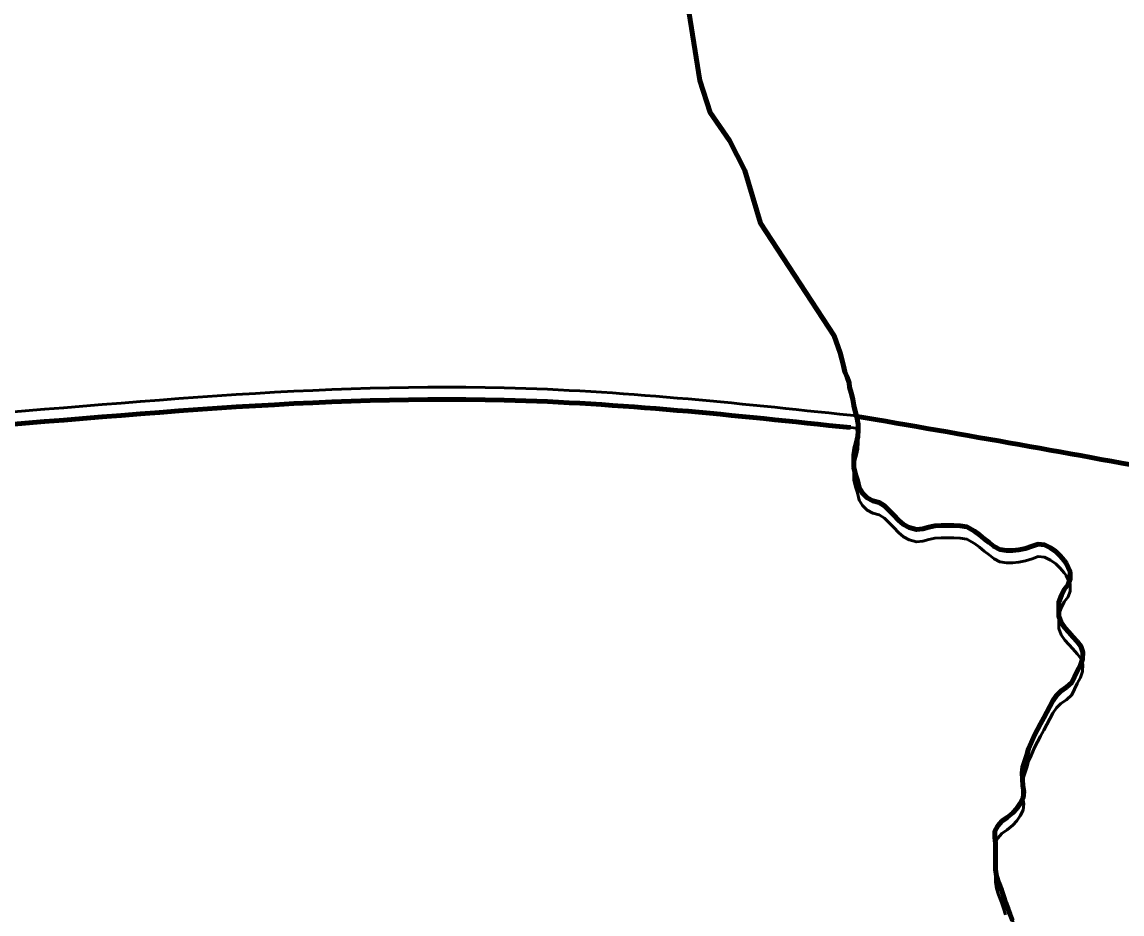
# Model space of a CAD drawing. Extents: x -1643653 to 4543381, y 1624270 to 13878484.
# Drawn here: x 737098 to 739428, y 8966367 to 8968257 of the extents above; entities that cross this region are included whole.
import ezdxf

# ---------------------------------------------------------------- set-up
doc = ezdxf.new("R2010")
doc.units = 0
doc.header["$LTSCALE"] = 200
for name, color, linetype, lineweight in [('1', 7, 'Continuous', 13), ('24', 7, 'Continuous', 25), ('26', 7, 'Continuous', 106), ('27', 7, 'Continuous', 53), ('28', 7, 'Continuous', 53), ('29', 7, 'Continuous', 13), ('53', 7, 'Continuous', 106)]:
    doc.layers.add(name, color=color, linetype=linetype, lineweight=lineweight)

msp = doc.modelspace()

# ---------------------------------------------------------------- linework, layer by layer
at = {"layer": '1', "lineweight": 25}
msp.add_spline([(814781, 9009175.5), (814787.2, 9009173.4), (814796.9, 9009173.4), (814799.4, 9009172.4), (814805.1, 9009174.5), (814805.6, 9009176.5), (814811.7, 9009179.5), (814811.7, 9009179.5), (814801.5, 9009181), (814790.7, 9009181.5), (814784.1, 9009183.1), (814777.4, 9009185.1), (814778.4, 9009175.5)], degree=3, dxfattribs=at)
at = {"layer": '24', "lineweight": 53}
for points in [[(738500, 8968342), (738533.5, 8968133), (738555.2, 8968065.6), (738596.3, 8968005.9), (738628.6, 8967942.3), (738661.9, 8967831), (738818, 8967592.6), (738830.4, 8967556.3)], [(738830.4, 8967556.3), (738834.2, 8967542.6), (738837.7, 8967529), (738840.7, 8967516.2), (738845.7, 8967504.7), (738849.9, 8967492.5), (738850.3, 8967483.6), (738854.3, 8967471.6), (738857.7, 8967458), (738859.7, 8967445.1), (738862.7, 8967432.6), (738865.9, 8967420), (738868.8, 8967405.2), (738868.9, 8967391.8), (738868.2, 8967379), (738865.1, 8967366.3), (738862, 8967353.6), (738859.3, 8967339.4), (738859.3, 8967326.5), (738859.7, 8967313.1), (738863.5, 8967298.8), (738867.7, 8967286), (738870.9, 8967270.3), (738877.9, 8967259.2), (738887.8, 8967249.3), (738899.7, 8967242.8), (738913.1, 8967239.5), (738924.4, 8967232.4), (738934.7, 8967222.3), (738944.1, 8967212.4), (738954.2, 8967202), (738965.1, 8967192.5), (738977.1, 8967186.1), (738992.3, 8967182), (739005.7, 8967183.8), (739018.2, 8967186.9), (739031.3, 8967189.7), (739044.9, 8967190.6), (739058.1, 8967190.6), (739071.4, 8967190.6), (739084.6, 8967190), (739098.8, 8967187.9), (739114.9, 8967178.8), (739126, 8967171), (739135.5, 8967162.6), (739146.5, 8967154.6), (739156.7, 8967146), (739168.6, 8967140), (739183.1, 8967137.6), (739195.8, 8967137.5), (739209, 8967138.7), (739223, 8967141.7), (739237, 8967146.4), (739250.3, 8967150.8), (739263.6, 8967149.5), (739275.9, 8967143.1), (739287.3, 8967135.2), (739296.8, 8967126.4), (739304.9, 8967116.7), (739309.3, 8967110.9)], [(739309.3, 8967110.9), (739317.7, 8967092.1), (739317.8, 8967077.7), (739313.7, 8967065.7), (739305.1, 8967055.2), (739299.2, 8967042.7), (739293.7, 8967028), (739293.7, 8967013.7), (739293.7, 8966998.3), (739298.7, 8966985.1), (739306.6, 8966974), (739315.2, 8966964.3), (739323.7, 8966955), (739332.4, 8966945.1), (739340.5, 8966934.7), (739344.5, 8966922.3), (739344.1, 8966907.1), (739339.7, 8966894.5), (739332.7, 8966881.9), (739327, 8966869.6), (739321, 8966858), (739310, 8966847.7), (739297.7, 8966839.9), (739289.1, 8966830.7), (739280.9, 8966819.4), (739274.4, 8966807.4), (739268.6, 8966795.2), (739262.3, 8966783.3), (739255.3, 8966770.6), (739248.4, 8966758.7), (739242.6, 8966746.5), (739234.9, 8966729.8), (739229.9, 8966717.1), (739226, 8966704.3), (739221.5, 8966691.2), (739217.6, 8966678.8), (739216.4, 8966666), (739216.6, 8966653.4), (739217.7, 8966639.2), (739219.6, 8966626.8), (739217.9, 8966613.5), (739211.8, 8966601.6), (739204.7, 8966591), (739196.1, 8966581.6), (739184.1, 8966571.9), (739172.9, 8966564.1), (739164.8, 8966554.4), (739158.5, 8966543), (739158.1, 8966530), (739159.4, 8966517.4), (739159.7, 8966501.9), (739159.6, 8966488.5), (739159.6, 8966475.8), (739159.8, 8966461.7), (739161.8, 8966447.6), (739165.8, 8966434.4), (739172.5, 8966418), (739176.8, 8966405.2), (739180.7, 8966392.1), (739185.8, 8966379.3), (739190.3, 8966367.7), (739195.8, 8966353.6)]]:
    msp.add_lwpolyline(points, dxfattribs=at)
at = {"layer": '26'}
for points in [[(738852.4, 8967397.8), (738119.2, 8967456.1), (736819.8, 8967385.2), (735978.7, 8967299.6), (734932.4, 8966935.1), (733681.7, 8966482.5), (732152.4, 8966285.3), (730470.8, 8966190.5), (727806.8, 8965794.5), (726426, 8965189.7), (726351.8, 8965240.9), (726326.3, 8965228.3)], [(743879.1, 8965604.4), (743559.1, 8965590.5), (743000.3, 8965872.6), (741413.3, 8966731.2), (740701.8, 8967013.8), (739557.2, 8967298.3), (738862.3, 8967422.5)]]:
    msp.add_spline(points, degree=3, dxfattribs=at)
at = {"layer": '27'}
for points in [[(738865.1, 8967366.3), (738868.2, 8967379), (738868.9, 8967391.8), (738868.8, 8967405.2), (738865.9, 8967420), (738865.4, 8967422.1), (738862.3, 8967422.5), (738865.2, 8967422.9), (738852.4, 8967424)], [(738865.2, 8967422.9), (738865.9, 8967420), (738868.8, 8967405.2), (738868.9, 8967391.8), (738868.2, 8967379), (738865.1, 8967366.3), (738862, 8967353.6), (738859.3, 8967339.4), (738859.3, 8967326.5), (738859.7, 8967313.1), (738863.5, 8967298.8), (738867.7, 8967286), (738870.9, 8967270.3), (738877.9, 8967259.2), (738887.8, 8967249.3), (738899.7, 8967242.8), (738913.1, 8967239.5), (738924.4, 8967232.4), (738934.7, 8967222.3), (738944.1, 8967212.4), (738954.2, 8967202), (738965.1, 8967192.5), (738977.1, 8967186.1), (738992.3, 8967182), (739005.7, 8967183.8), (739018.2, 8967186.9), (739031.3, 8967189.7), (739044.9, 8967190.6), (739058.1, 8967190.6), (739071.4, 8967190.6), (739084.6, 8967190), (739098.8, 8967187.9), (739114.9, 8967178.8), (739126, 8967171), (739135.5, 8967162.6), (739146.5, 8967154.6), (739156.7, 8967146), (739168.6, 8967140), (739183.1, 8967137.6), (739195.8, 8967137.5), (739209, 8967138.7), (739223, 8967141.7), (739237, 8967146.4), (739250.3, 8967150.8), (739263.6, 8967149.5), (739275.9, 8967143.1), (739287.3, 8967135.2), (739296.8, 8967126.4), (739304.9, 8967116.7), (739309.3, 8967110.9)], [(738887.8, 8967249.3), (738877.9, 8967259.2), (738870.9, 8967270.3), (738867.7, 8967286), (738863.5, 8967298.8), (738859.7, 8967313.1), (738859.3, 8967326.5), (738859.3, 8967339.4), (738862, 8967353.6), (738865.1, 8967366.3)], [(738944.1, 8967212.4), (738934.7, 8967222.3), (738924.4, 8967232.4), (738913.1, 8967239.5), (738899.7, 8967242.8), (738887.8, 8967249.3)], [(738977.1, 8967186.1), (738965.1, 8967192.5), (738954.2, 8967202), (738944.1, 8967212.4)], [(739018.2, 8967186.9), (739005.7, 8967183.8), (738992.3, 8967182), (738977.1, 8967186.1)], [(739071.4, 8967190.6), (739058.1, 8967190.6), (739044.9, 8967190.6), (739031.3, 8967189.7), (739018.2, 8967186.9)], [(739114.9, 8967178.8), (739098.8, 8967187.9), (739084.6, 8967190), (739071.4, 8967190.6)], [(739135.5, 8967162.6), (739126, 8967171), (739114.9, 8967178.8)], [(739156.7, 8967146), (739146.5, 8967154.6), (739135.5, 8967162.6)], [(739209, 8967138.7), (739195.8, 8967137.5), (739183.1, 8967137.6), (739168.6, 8967140), (739156.7, 8967146)], [(739250.3, 8967150.8), (739237, 8967146.4), (739223, 8967141.7), (739209, 8967138.7)], [(739309.3, 8967110.9), (739304.9, 8967116.7), (739296.8, 8967126.4), (739287.3, 8967135.2), (739275.9, 8967143.1), (739263.6, 8967149.5), (739250.3, 8967150.8)], [(739309.3, 8967110.9), (739317.7, 8967092.1), (739317.8, 8967077.7), (739313.7, 8967065.7), (739305.1, 8967055.2), (739299.2, 8967042.7), (739293.7, 8967028), (739293.7, 8967013.7), (739293.7, 8966998.3), (739298.7, 8966985.1), (739306.6, 8966974), (739315.2, 8966964.3), (739323.7, 8966955), (739332.4, 8966945.1), (739340.5, 8966934.7), (739344.5, 8966922.3), (739344.1, 8966907.1), (739339.7, 8966894.5), (739332.7, 8966881.9), (739327, 8966869.6), (739321, 8966858), (739310, 8966847.7), (739297.7, 8966839.9), (739289.1, 8966830.7), (739280.9, 8966819.4), (739274.4, 8966807.4), (739268.6, 8966795.2), (739262.3, 8966783.3), (739255.3, 8966770.6), (739248.4, 8966758.7), (739242.6, 8966746.5), (739234.9, 8966729.8), (739229.9, 8966717.1), (739226, 8966704.3), (739221.5, 8966691.2), (739217.6, 8966678.8), (739216.4, 8966666), (739216.6, 8966653.4), (739217.7, 8966639.2), (739219.6, 8966626.8), (739217.9, 8966613.5), (739211.8, 8966601.6), (739204.7, 8966591), (739196.1, 8966581.6), (739184.1, 8966571.9), (739172.9, 8966564.1), (739164.8, 8966554.4), (739158.5, 8966543), (739158.1, 8966530), (739159.4, 8966517.4), (739159.7, 8966501.9), (739159.6, 8966488.5), (739159.6, 8966475.8), (739159.8, 8966461.7), (739161.8, 8966447.6), (739165.8, 8966434.4), (739172.5, 8966418), (739176.8, 8966405.2), (739180.7, 8966392.1), (739185.8, 8966379.3), (739190.3, 8966367.7), (739195.8, 8966353.6)], [(739313.7, 8967065.7), (739317.8, 8967077.7), (739317.7, 8967092.1), (739309.3, 8967110.9)], [(739340.5, 8966934.7), (739332.4, 8966945.1), (739323.7, 8966955), (739315.2, 8966964.3), (739306.6, 8966974), (739298.7, 8966985.1), (739293.7, 8966998.3), (739293.7, 8967013.7), (739293.7, 8967028), (739299.2, 8967042.7), (739305.1, 8967055.2), (739313.7, 8967065.7)], [(739310, 8966847.7), (739321, 8966858), (739327, 8966869.6), (739332.7, 8966881.9), (739339.7, 8966894.5), (739344.1, 8966907.1), (739344.5, 8966922.3), (739340.5, 8966934.7)], [(739280.9, 8966819.4), (739289.1, 8966830.7), (739297.7, 8966839.9), (739310, 8966847.7)], [(739255.3, 8966770.6), (739262.3, 8966783.3), (739268.6, 8966795.2), (739274.4, 8966807.4), (739280.9, 8966819.4)], [(739234.9, 8966729.8), (739242.6, 8966746.5), (739248.4, 8966758.7), (739255.3, 8966770.6)], [(739226, 8966704.3), (739229.9, 8966717.1), (739234.9, 8966729.8)], [(739216.4, 8966666), (739217.6, 8966678.8), (739221.5, 8966691.2), (739226, 8966704.3)], [(739217.7, 8966639.2), (739216.6, 8966653.4), (739216.4, 8966666)], [(739164.8, 8966554.4), (739172.9, 8966564.1), (739184.1, 8966571.9), (739196.1, 8966581.6), (739204.7, 8966591), (739211.8, 8966601.6), (739217.9, 8966613.5), (739219.6, 8966626.8), (739217.7, 8966639.2)], [(739159.6, 8966488.5), (739159.7, 8966501.9), (739159.4, 8966517.4), (739158.1, 8966530), (739158.5, 8966543), (739164.8, 8966554.4)], [(739165.8, 8966434.4), (739161.8, 8966447.6), (739159.8, 8966461.7), (739159.6, 8966475.8), (739159.6, 8966488.5)], [(739176.8, 8966405.2), (739172.5, 8966418), (739165.8, 8966434.4)], [(739212.5, 8966314.9), (739206, 8966326.4), (739200.5, 8966339.5), (739195.8, 8966353.6), (739190.3, 8966367.7), (739185.8, 8966379.3), (739180.7, 8966392.1), (739176.8, 8966405.2)]]:
    msp.add_lwpolyline(points, dxfattribs=at)
for points in [[(738852.4, 8967424), (738119.2, 8967482.3), (736819.8, 8967411.3), (735978.7, 8967325.8), (734932.4, 8966961.3), (733681.7, 8966508.6), (732152.4, 8966311.4), (730470.8, 8966216.6), (727806.8, 8965820.6), (726426, 8965215.8), (726351.8, 8965267.1), (726326.3, 8965254.5)], [(743879.1, 8965604.4), (743559.1, 8965590.5), (743000.3, 8965872.6), (741413.3, 8966731.2), (740701.8, 8967013.8), (739557.2, 8967298.3), (738862.3, 8967422.5)]]:
    msp.add_spline(points, degree=3, dxfattribs=at)
at = {"layer": '28'}
for p, q in [((738865.2, 8967422.9), (738852.4, 8967424)), ((738865.2, 8967396.7), (738852.4, 8967397.8))]:
    msp.add_line(p, q, dxfattribs=at)
for points in [[(739309.3, 8967110.9), (739304.9, 8967116.7), (739296.8, 8967126.4), (739287.3, 8967135.2), (739275.9, 8967143.1), (739263.6, 8967149.5), (739250.3, 8967150.8), (739237, 8967146.4), (739223, 8967141.7), (739209, 8967138.7), (739195.8, 8967137.5), (739183.1, 8967137.6), (739168.6, 8967140), (739156.7, 8967146), (739146.5, 8967154.6), (739135.5, 8967162.6), (739126, 8967171), (739114.9, 8967178.8), (739098.8, 8967187.9), (739084.6, 8967190), (739071.4, 8967190.6), (739058.1, 8967190.6), (739044.9, 8967190.6), (739031.3, 8967189.7), (739018.2, 8967186.9), (739005.7, 8967183.8), (738992.3, 8967182), (738977.1, 8967186.1), (738965.1, 8967192.5), (738954.2, 8967202), (738944.1, 8967212.4), (738934.7, 8967222.3), (738924.4, 8967232.4), (738913.1, 8967239.5), (738899.7, 8967242.8), (738887.8, 8967249.3), (738877.9, 8967259.2), (738870.9, 8967270.3), (738867.7, 8967286), (738863.5, 8967298.8), (738859.7, 8967313.1), (738859.3, 8967326.5), (738859.3, 8967339.4), (738862, 8967353.6), (738865.1, 8967366.3), (738868.2, 8967379), (738868.9, 8967391.8), (738868.8, 8967405.2), (738865.9, 8967420), (738865.2, 8967422.9)], [(739309.3, 8967084.7), (739304.9, 8967090.6), (739296.8, 8967100.3), (739287.3, 8967109.1), (739275.9, 8967117), (739263.6, 8967123.3), (739250.3, 8967124.7), (739237, 8967120.2), (739223, 8967115.6), (739209, 8967112.5), (739195.8, 8967111.4), (739183.1, 8967111.4), (739168.6, 8967113.8), (739156.7, 8967119.8), (739146.5, 8967128.4), (739135.5, 8967136.4), (739126, 8967144.8), (739114.9, 8967152.6), (739098.8, 8967161.8), (739084.6, 8967163.8), (739071.4, 8967164.4), (739058.1, 8967164.5), (739044.9, 8967164.4), (739031.3, 8967163.5), (739018.2, 8967160.7), (739005.7, 8967157.6), (738992.3, 8967155.8), (738977.1, 8967159.9), (738965.1, 8967166.3), (738954.2, 8967175.8), (738944.1, 8967186.2), (738934.7, 8967196.2), (738924.4, 8967206.2), (738913.1, 8967213.3), (738899.7, 8967216.6), (738887.8, 8967223.1), (738877.9, 8967233.1), (738870.9, 8967244.2), (738867.7, 8967259.8), (738863.5, 8967272.7), (738859.7, 8967287), (738859.3, 8967300.3), (738859.3, 8967313.2), (738862, 8967327.4), (738865.1, 8967340.2), (738868.2, 8967352.9), (738868.9, 8967365.7), (738868.8, 8967379), (738865.9, 8967393.8), (738865.2, 8967396.7)], [(739195.8, 8966353.6), (739190.3, 8966367.7), (739185.8, 8966379.3), (739180.7, 8966392.1), (739176.8, 8966405.2), (739172.5, 8966418), (739165.8, 8966434.4), (739161.8, 8966447.6), (739159.8, 8966461.7), (739159.6, 8966475.8), (739159.6, 8966488.5), (739159.7, 8966501.9), (739159.4, 8966517.4), (739158.1, 8966530), (739158.5, 8966543), (739164.8, 8966554.4), (739172.9, 8966564.1), (739184.1, 8966571.9), (739196.1, 8966581.6), (739204.7, 8966591), (739211.8, 8966601.6), (739217.9, 8966613.5), (739219.6, 8966626.8), (739217.7, 8966639.2), (739216.6, 8966653.4), (739216.4, 8966666), (739217.6, 8966678.8), (739221.5, 8966691.2), (739226, 8966704.3), (739229.9, 8966717.1), (739234.9, 8966729.8), (739242.6, 8966746.5), (739248.4, 8966758.7), (739255.3, 8966770.6), (739262.3, 8966783.3), (739268.6, 8966795.2), (739274.4, 8966807.4), (739280.9, 8966819.4), (739289.1, 8966830.7), (739297.7, 8966839.9), (739310, 8966847.7), (739321, 8966858), (739327, 8966869.6), (739332.7, 8966881.9), (739339.7, 8966894.5), (739344.1, 8966907.1), (739344.5, 8966922.3), (739340.5, 8966934.7), (739332.4, 8966945.1), (739323.7, 8966955), (739315.2, 8966964.3), (739306.6, 8966974), (739298.7, 8966985.1), (739293.7, 8966998.3), (739293.7, 8967013.7), (739293.7, 8967028), (739299.2, 8967042.7), (739305.1, 8967055.2), (739313.7, 8967065.7), (739317.8, 8967077.7), (739317.7, 8967092.1), (739309.3, 8967110.9)], [(739180.7, 8966366), (739176.8, 8966379), (739172.5, 8966391.8), (739165.8, 8966408.2), (739161.8, 8966421.5), (739159.8, 8966435.6), (739159.6, 8966449.6), (739159.6, 8966462.3), (739159.7, 8966475.8), (739159.4, 8966491.2), (739158.1, 8966503.8), (739158.5, 8966516.8), (739164.8, 8966528.2), (739172.9, 8966538), (739184.1, 8966545.8), (739196.1, 8966555.4), (739204.7, 8966564.8), (739211.8, 8966575.4), (739217.9, 8966587.4), (739219.6, 8966600.6), (739217.7, 8966613.1), (739216.6, 8966627.3), (739216.4, 8966639.8), (739217.6, 8966652.6), (739221.5, 8966665.1), (739226, 8966678.2), (739229.9, 8966691), (739234.9, 8966703.6), (739242.6, 8966720.3), (739248.4, 8966732.5), (739255.3, 8966744.5), (739262.3, 8966757.1), (739268.6, 8966769.1), (739274.4, 8966781.3), (739280.9, 8966793.2), (739289.1, 8966804.5), (739297.7, 8966813.7), (739310, 8966821.5), (739321, 8966831.8), (739327, 8966843.5), (739332.7, 8966855.8), (739339.7, 8966868.3), (739344.1, 8966881), (739344.5, 8966896.2), (739340.5, 8966908.5), (739332.4, 8966918.9), (739323.7, 8966928.9), (739315.2, 8966938.1), (739306.6, 8966947.8), (739298.7, 8966959), (739293.7, 8966972.1), (739293.7, 8966987.6), (739293.7, 8967001.8), (739299.2, 8967016.6), (739305.1, 8967029), (739313.7, 8967039.6), (739317.8, 8967051.6), (739317.7, 8967066), (739309.3, 8967084.7)]]:
    msp.add_lwpolyline(points, dxfattribs=at)
for points in [[(738852.4, 8967424), (738119.2, 8967482.3), (736819.8, 8967411.3), (735978.7, 8967325.8), (734932.4, 8966961.3), (733681.7, 8966508.6), (732152.4, 8966311.4), (730470.8, 8966216.6), (727806.8, 8965820.6), (726426, 8965215.8), (726351.8, 8965267.1), (726326.3, 8965254.5)], [(738852.4, 8967397.8), (738119.2, 8967456.1), (736819.8, 8967385.2), (735978.7, 8967299.6), (734932.4, 8966935.1), (733681.7, 8966482.5), (732152.4, 8966285.3), (730470.8, 8966190.5), (727806.8, 8965794.5), (726426, 8965189.7), (726351.8, 8965240.9), (726326.3, 8965228.3)]]:
    msp.add_spline(points, degree=3, dxfattribs=at)
at = {"layer": '29', "lineweight": 53}
for points in [[(738865.2, 8967422.9), (738865.9, 8967420), (738868.8, 8967405.2), (738868.9, 8967391.8), (738868.2, 8967379), (738865.1, 8967366.3), (738862, 8967353.6), (738859.3, 8967339.4), (738859.3, 8967326.5), (738859.7, 8967313.1), (738863.5, 8967298.8), (738867.7, 8967286), (738870.9, 8967270.3), (738877.9, 8967259.2), (738887.8, 8967249.3), (738899.7, 8967242.8), (738913.1, 8967239.5), (738924.4, 8967232.4), (738934.7, 8967222.3), (738944.1, 8967212.4), (738954.2, 8967202), (738965.1, 8967192.5), (738977.1, 8967186.1), (738992.3, 8967182), (739005.7, 8967183.8), (739018.2, 8967186.9), (739031.3, 8967189.7), (739044.9, 8967190.6), (739058.1, 8967190.6), (739071.4, 8967190.6), (739084.6, 8967190), (739098.8, 8967187.9), (739114.9, 8967178.8), (739126, 8967171), (739135.5, 8967162.6), (739146.5, 8967154.6), (739156.7, 8967146), (739168.6, 8967140), (739183.1, 8967137.6), (739195.8, 8967137.5), (739209, 8967138.7), (739223, 8967141.7), (739237, 8967146.4), (739250.3, 8967150.8), (739263.6, 8967149.5), (739275.9, 8967143.1), (739287.3, 8967135.2), (739296.8, 8967126.4), (739304.9, 8967116.7), (739309.3, 8967110.9)], [(739309.3, 8967110.9), (739317.7, 8967092.1), (739317.8, 8967077.7), (739313.7, 8967065.7), (739305.1, 8967055.2), (739299.2, 8967042.7), (739293.7, 8967028), (739293.7, 8967013.7), (739293.7, 8966998.3), (739298.7, 8966985.1), (739306.6, 8966974), (739315.2, 8966964.3), (739323.7, 8966955), (739332.4, 8966945.1), (739340.5, 8966934.7), (739344.5, 8966922.3), (739344.1, 8966907.1), (739339.7, 8966894.5), (739332.7, 8966881.9), (739327, 8966869.6), (739321, 8966858), (739310, 8966847.7), (739297.7, 8966839.9), (739289.1, 8966830.7), (739280.9, 8966819.4), (739274.4, 8966807.4), (739268.6, 8966795.2), (739262.3, 8966783.3), (739255.3, 8966770.6), (739248.4, 8966758.7), (739242.6, 8966746.5), (739234.9, 8966729.8), (739229.9, 8966717.1), (739226, 8966704.3), (739221.5, 8966691.2), (739217.6, 8966678.8), (739216.4, 8966666), (739216.6, 8966653.4), (739217.7, 8966639.2), (739219.6, 8966626.8), (739217.9, 8966613.5), (739211.8, 8966601.6), (739204.7, 8966591), (739196.1, 8966581.6), (739184.1, 8966571.9), (739172.9, 8966564.1), (739164.8, 8966554.4), (739158.5, 8966543), (739158.1, 8966530), (739159.4, 8966517.4), (739159.7, 8966501.9), (739159.6, 8966488.5), (739159.6, 8966475.8), (739159.8, 8966461.7), (739161.8, 8966447.6), (739165.8, 8966434.4), (739172.5, 8966418), (739176.8, 8966405.2), (739180.7, 8966392.1), (739185.8, 8966379.3), (739190.3, 8966367.7), (739195.8, 8966353.6)]]:
    msp.add_lwpolyline(points, dxfattribs=at)
msp.add_spline([(743879.1, 8965604.4), (743559.1, 8965590.5), (743000.3, 8965872.6), (741413.3, 8966731.2), (740701.8, 8967013.8), (739557.2, 8967298.3), (738862.3, 8967422.5)], degree=3, dxfattribs=at)
at = {"layer": '53'}
for points in [[(738500, 8968342), (738533.5, 8968133), (738555.2, 8968065.6), (738596.3, 8968005.9), (738628.6, 8967942.3), (738661.9, 8967831), (738818, 8967592.6), (738830.4, 8967556.3)], [(738830.4, 8967556.3), (738834.2, 8967542.6), (738837.7, 8967529), (738840.7, 8967516.2), (738845.7, 8967504.7), (738849.9, 8967492.5), (738850.3, 8967483.6), (738854.3, 8967471.6), (738857.7, 8967458), (738859.7, 8967445.1), (738862.7, 8967432.6), (738865.9, 8967420), (738868.8, 8967405.2), (738868.9, 8967391.8), (738868.2, 8967379), (738865.1, 8967366.3), (738862, 8967353.6), (738859.3, 8967339.4), (738859.3, 8967326.5), (738859.7, 8967313.1), (738863.5, 8967298.8), (738867.7, 8967286), (738870.9, 8967270.3), (738877.9, 8967259.2), (738887.8, 8967249.3), (738899.7, 8967242.8), (738913.1, 8967239.5), (738924.4, 8967232.4), (738934.7, 8967222.3), (738944.1, 8967212.4), (738954.2, 8967202), (738965.1, 8967192.5), (738977.1, 8967186.1), (738992.3, 8967182), (739005.7, 8967183.8), (739018.2, 8967186.9), (739031.3, 8967189.7), (739044.9, 8967190.6), (739058.1, 8967190.6), (739071.4, 8967190.6), (739084.6, 8967190), (739098.8, 8967187.9), (739114.9, 8967178.8), (739126, 8967171), (739135.5, 8967162.6), (739146.5, 8967154.6), (739156.7, 8967146), (739168.6, 8967140), (739183.1, 8967137.6), (739195.8, 8967137.5), (739209, 8967138.7), (739223, 8967141.7), (739237, 8967146.4), (739250.3, 8967150.8), (739263.6, 8967149.5), (739275.9, 8967143.1), (739287.3, 8967135.2), (739296.8, 8967126.4), (739304.9, 8967116.7), (739309.3, 8967110.9)], [(739309.3, 8967110.9), (739317.7, 8967092.1), (739317.8, 8967077.7), (739313.7, 8967065.7), (739305.1, 8967055.2), (739299.2, 8967042.7), (739293.7, 8967028), (739293.7, 8967013.7), (739293.7, 8966998.3), (739298.7, 8966985.1), (739306.6, 8966974), (739315.2, 8966964.3), (739323.7, 8966955), (739332.4, 8966945.1), (739340.5, 8966934.7), (739344.5, 8966922.3), (739344.1, 8966907.1), (739339.7, 8966894.5), (739332.7, 8966881.9), (739327, 8966869.6), (739321, 8966858), (739310, 8966847.7), (739297.7, 8966839.9), (739289.1, 8966830.7), (739280.9, 8966819.4), (739274.4, 8966807.4), (739268.6, 8966795.2), (739262.3, 8966783.3), (739255.3, 8966770.6), (739248.4, 8966758.7), (739242.6, 8966746.5), (739234.9, 8966729.8), (739229.9, 8966717.1), (739226, 8966704.3), (739221.5, 8966691.2), (739217.6, 8966678.8), (739216.4, 8966666), (739216.6, 8966653.4), (739217.7, 8966639.2), (739219.6, 8966626.8), (739217.9, 8966613.5), (739211.8, 8966601.6), (739204.7, 8966591), (739196.1, 8966581.6), (739184.1, 8966571.9), (739172.9, 8966564.1), (739164.8, 8966554.4), (739158.5, 8966543), (739158.1, 8966530), (739159.4, 8966517.4), (739159.7, 8966501.9), (739159.6, 8966488.5), (739159.6, 8966475.8), (739159.8, 8966461.7), (739161.8, 8966447.6), (739165.8, 8966434.4), (739172.5, 8966418), (739176.8, 8966405.2), (739180.7, 8966392.1), (739185.8, 8966379.3), (739190.3, 8966367.7), (739195.8, 8966353.6)]]:
    msp.add_lwpolyline(points, dxfattribs=at)

doc.saveas('drawing.dxf')
